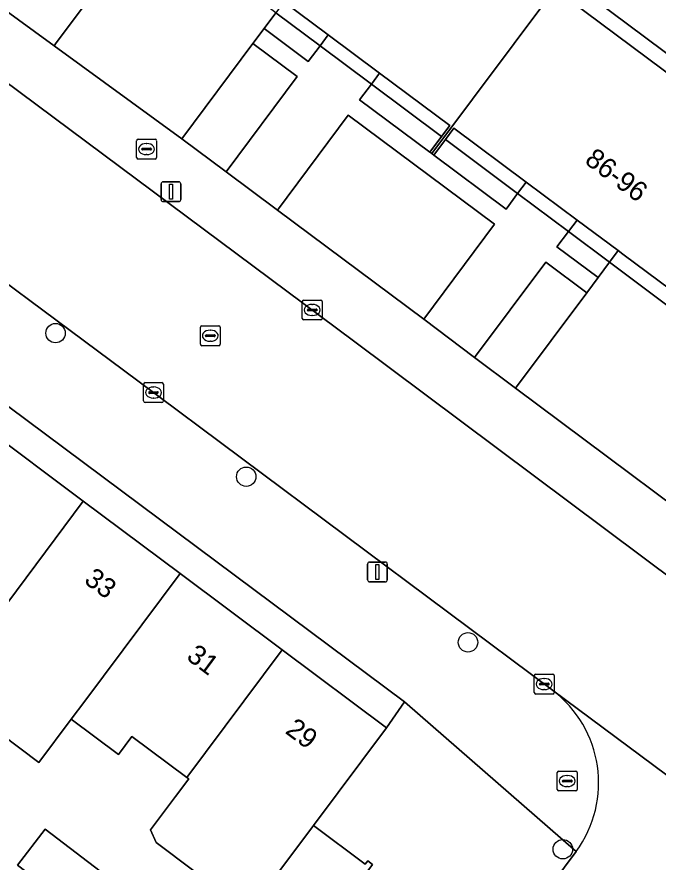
# Model space of a CAD drawing. Extents: x 160023 to 161302, y 384750 to 385707.
# Drawn here: x 160316.93 to 160349.26, y 385258.63 to 385301.25 of the extents above; entities that cross this region are included whole.
import ezdxf

# ---------------------------------------------------------------- set-up
doc = ezdxf.new("R2010")
doc.units = 0
for name, color, linetype in [('IMGEO_Boom', 7, 'Continuous'), ('IMGEO_Brandkraan', 7, 'Continuous'), ('IMGEO_Erf', 7, 'Continuous'), ('IMGEO_Groenvoorziening', 7, 'Continuous'), ('IMGEO_Haag', 7, 'Continuous'), ('IMGEO_Kolk', 7, 'Continuous'), ('IMGEO_Lichtmast', 7, 'Continuous'), ('IMGEO_Pand', 7, 'Continuous'), ('IMGEO_Pand_nummerreeks', 7, 'Continuous'), ('IMGEO_Rijbaan_lokaal_gesloten', 7, 'Continuous'), ('IMGEO_Rijbaan_lokaal_open', 7, 'Continuous'), ('IMGEO_Rioolput', 7, 'Continuous'), ('IMGEO_Voetpad_open', 7, 'Continuous')]:
    doc.layers.add(name, color=color, linetype=linetype)

msp = doc.modelspace()

# ---------------------------------------------------------------- linework, layer by layer
at = {"layer": 'IMGEO_Boom'}
for centre in [(160318.877, 385285.302), (160328.493, 385278.063), (160339.675, 385269.709), (160344.457, 385259.275)]:
    msp.add_circle(centre, 0.489, dxfattribs=at)
at = {"layer": 'IMGEO_Brandkraan'}
for p, q in [((160323.042, 385295.083), (160323.894, 385295.083)), ((160322.967, 385294.157), (160322.967, 385295.009)), ((160323.269, 385294.626), (160323.667, 385294.626)), ((160323.455, 385294.863), (160323.48, 385294.863)), ((160323.968, 385295.009), (160323.968, 385294.157)), ((160323.226, 385294.577), (160323.226, 385294.589)), ((160323.664, 385294.54), (160323.266, 385294.54)), ((160323.478, 385294.303), (160323.453, 385294.303)), ((160323.71, 385294.589), (160323.71, 385294.577)), ((160323.894, 385294.083), (160323.042, 385294.083)), ((160344.178, 385262.29), (160344.178, 385263.142)), ((160344.253, 385263.216), (160345.105, 385263.216)), ((160345.179, 385263.142), (160345.179, 385262.29)), ((160344.437, 385262.71), (160344.437, 385262.722)), ((160344.875, 385262.673), (160344.477, 385262.673)), ((160344.48, 385262.759), (160344.878, 385262.759)), ((160344.666, 385262.996), (160344.691, 385262.996)), ((160344.921, 385262.722), (160344.921, 385262.71)), ((160345.105, 385262.216), (160344.253, 385262.216)), ((160344.689, 385262.436), (160344.664, 385262.436))]:
    msp.add_line(p, q, dxfattribs=at)
for points in [[(160323.042, 385295.083), (160323.894, 385295.083)], [(160322.967, 385294.157), (160322.967, 385295.009)], [(160323.968, 385295.009), (160323.968, 385294.157)], [(160323.894, 385294.083), (160323.042, 385294.083)], [(160344.178, 385262.29), (160344.178, 385263.142)], [(160344.253, 385263.216), (160345.105, 385263.216)], [(160345.179, 385263.142), (160345.179, 385262.29)], [(160345.105, 385262.216), (160344.253, 385262.216)]]:
    msp.add_lwpolyline(points, dxfattribs=at)
for centre, radius, start, end in [((160323.044, 385295.007), 0.0765, 91.552, 178.448), ((160323.044, 385295.007), 0.0765, 91.552, 178.448), ((160323.892, 385295.007), 0.0765, 1.552, 88.448), ((160323.892, 385295.007), 0.0765, 1.552, 88.448), ((160323.266, 385294.586), 0.0403, 85.8775, 175.7526), ((160323.671, 385294.588), 0.0386, 1.7309, 96.639), ((160323.263, 385294.576), 0.0366, 178.938, 274.7102), ((160323.667, 385294.583), 0.043, 264.8664, 352.4533), ((160323.044, 385294.159), 0.0765, 181.552, 268.448), ((160323.044, 385294.159), 0.0765, 181.552, 268.448), ((160323.892, 385294.159), 0.0765, 271.552, 358.448), ((160323.892, 385294.159), 0.0765, 271.552, 358.448), ((160344.255, 385263.14), 0.0765, 91.552, 178.448), ((160344.255, 385263.14), 0.0765, 91.552, 178.448), ((160345.103, 385263.14), 0.0765, 1.552, 88.448), ((160345.103, 385263.14), 0.0765, 1.552, 88.448), ((160344.477, 385262.719), 0.0403, 85.8775, 175.7526), ((160344.474, 385262.709), 0.0366, 178.938, 274.7102), ((160344.878, 385262.716), 0.043, 264.8664, 352.4533), ((160344.882, 385262.721), 0.0386, 1.7309, 96.639), ((160344.255, 385262.292), 0.0765, 181.552, 268.448), ((160344.255, 385262.292), 0.0765, 181.552, 268.448), ((160345.103, 385262.292), 0.0765, 271.552, 358.448), ((160345.103, 385262.292), 0.0765, 271.552, 358.448)]:
    msp.add_arc(centre, radius, start, end, dxfattribs=at)
for centre, major_axis, ratio, start_param, end_param in [((160323.454, 385294.583), (-0.387, 0.002), 0.722429, 4.712389, 7.853982), ((160323.479, 385294.583), (-0.39, 0.002), 0.717154, 1.570796, 4.712389), ((160344.665, 385262.716), (-0.387, 0.002), 0.722429, 4.712389, 7.853982), ((160344.69, 385262.716), (-0.39, 0.002), 0.717154, 1.570796, 4.712389)]:
    msp.add_ellipse(centre, major_axis=major_axis, ratio=ratio, start_param=start_param, end_param=end_param, dxfattribs=at)
at = {"layer": 'IMGEO_Erf'}
for points in [[(160305.132, 385288.141), (160310.108, 385284.424), (160315.187, 385280.629), (160320.269, 385276.833), (160325.158, 385273.181), (160330.307, 385269.334), (160335.568, 385265.404), (160336.475, 385266.714), (160306.008, 385289.412)], [(160316.967, 385258.465), (160318.351, 385260.286), (160321.766, 385257.69), (160320.382, 385255.869)]]:
    msp.add_lwpolyline(points, close=True, dxfattribs=at)
msp.add_lwpolyline([(160327.753, 385256.762), (160323.944, 385259.608), (160323.669, 385260.255), (160324.93, 385261.94), (160325.592, 385262.825), (160325.498, 385262.895), (160322.725, 385264.967), (160322.047, 385264.059), (160319.67, 385265.835), (160318.042, 385263.656), (160313.154, 385267.307)], dxfattribs=at)
at = {"layer": 'IMGEO_Groenvoorziening'}
msp.add_lwpolyline([(160312.211, 385304.595), (160318.811, 385299.794), (160318.917, 385299.936), (160322.466, 385304.695), (160313.546, 385311.669)], dxfattribs=at)
for points in [[(160332.215, 385299.791), (160332.629, 385300.346), (160330.397, 385302.01), (160329.983, 385301.454)], [(160329.983, 385301.454), (160329.39, 385300.658), (160331.621, 385298.995), (160332.215, 385299.791)], [(160327.484, 385293.444), (160331.059, 385298.241), (160328.828, 385299.904), (160325.253, 385295.108)], [(160335.219, 385298.415), (160334.805, 385297.862), (160338.342, 385295.227), (160338.754, 385295.78)], [(160334.805, 385297.862), (160334.21, 385297.066), (160337.752, 385294.436), (160338.342, 385295.227)], [(160341.017, 385290.79), (160333.636, 385296.292), (160330.067, 385291.504), (160337.448, 385286.002)], [(160338.543, 385295.063), (160342.176, 385292.346), (160342.606, 385292.923), (160338.969, 385295.634)], [(160338.543, 385295.063), (160337.96, 385294.281), (160341.593, 385291.563), (160342.176, 385292.346)], [(160345.176, 385291.006), (160344.743, 385290.426), (160346.813, 385288.878), (160347.248, 385289.462)], [(160344.743, 385290.426), (160344.162, 385289.647), (160346.234, 385288.103), (160346.813, 385288.878)], [(160345.662, 385287.338), (160343.592, 385288.882), (160340.004, 385284.069), (160342.067, 385282.531)]]:
    msp.add_lwpolyline(points, close=True, dxfattribs=at)
at = {"layer": 'IMGEO_Haag'}
for points in [[(160327.484, 385293.444), (160331.059, 385298.241), (160328.828, 385299.904), (160325.253, 385295.108)], [(160341.017, 385290.79), (160333.636, 385296.292), (160330.067, 385291.504), (160337.448, 385286.002)], [(160345.662, 385287.338), (160343.592, 385288.882), (160340.004, 385284.069), (160342.067, 385282.531)]]:
    msp.add_lwpolyline(points, close=True, dxfattribs=at)
at = {"layer": 'IMGEO_Kolk'}
for p, q in [((160331.394, 385286.972), (160332.246, 385286.972)), ((160331.319, 385286.046), (160331.319, 385286.898)), ((160331.621, 385286.515), (160332.019, 385286.515)), ((160331.807, 385286.752), (160331.832, 385286.752)), ((160332.32, 385286.898), (160332.32, 385286.046)), ((160331.578, 385286.466), (160331.578, 385286.478)), ((160332.016, 385286.429), (160331.618, 385286.429)), ((160331.83, 385286.192), (160331.805, 385286.192)), ((160332.062, 385286.478), (160332.062, 385286.466)), ((160332.246, 385285.972), (160331.394, 385285.972)), ((160323.316, 385281.881), (160323.316, 385282.733)), ((160323.391, 385282.807), (160324.243, 385282.807)), ((160324.317, 385282.733), (160324.317, 385281.881)), ((160323.575, 385282.301), (160323.575, 385282.313)), ((160324.013, 385282.264), (160323.615, 385282.264)), ((160323.618, 385282.35), (160324.016, 385282.35)), ((160323.804, 385282.587), (160323.829, 385282.587)), ((160324.059, 385282.313), (160324.059, 385282.301)), ((160323.827, 385282.027), (160323.802, 385282.027)), ((160324.243, 385281.807), (160323.391, 385281.807)), ((160343.018, 385267.178), (160343.018, 385268.03)), ((160343.093, 385268.104), (160343.945, 385268.104)), ((160343.506, 385267.884), (160343.531, 385267.884)), ((160344.019, 385268.03), (160344.019, 385267.178)), ((160343.277, 385267.598), (160343.277, 385267.61)), ((160343.715, 385267.561), (160343.317, 385267.561)), ((160343.32, 385267.647), (160343.718, 385267.647)), ((160343.761, 385267.61), (160343.761, 385267.598)), ((160343.945, 385267.104), (160343.093, 385267.104)), ((160343.529, 385267.324), (160343.504, 385267.324))]:
    msp.add_line(p, q, dxfattribs=at)
for points in [[(160331.394, 385286.972), (160332.246, 385286.972)], [(160331.319, 385286.046), (160331.319, 385286.898)], [(160332.32, 385286.898), (160332.32, 385286.046)], [(160332.246, 385285.972), (160331.394, 385285.972)], [(160323.316, 385281.881), (160323.316, 385282.733)], [(160323.391, 385282.807), (160324.243, 385282.807)], [(160324.317, 385282.733), (160324.317, 385281.881)], [(160324.243, 385281.807), (160323.391, 385281.807)], [(160343.018, 385267.178), (160343.018, 385268.03)], [(160343.093, 385268.104), (160343.945, 385268.104)], [(160344.019, 385268.03), (160344.019, 385267.178)], [(160343.945, 385267.104), (160343.093, 385267.104)]]:
    msp.add_lwpolyline(points, dxfattribs=at)
for centre, radius, start, end in [((160331.396, 385286.896), 0.0765, 91.552, 178.448), ((160331.396, 385286.896), 0.0765, 91.552, 178.448), ((160332.244, 385286.896), 0.0765, 1.552, 88.448), ((160332.244, 385286.896), 0.0765, 1.552, 88.448), ((160331.618, 385286.475), 0.0403, 85.8775, 175.7526), ((160332.023, 385286.477), 0.0386, 1.7309, 96.639), ((160331.615, 385286.465), 0.0366, 178.938, 274.7102), ((160332.019, 385286.472), 0.043, 264.8664, 352.4533), ((160331.396, 385286.048), 0.0765, 181.552, 268.448), ((160331.396, 385286.048), 0.0765, 181.552, 268.448), ((160332.244, 385286.048), 0.0765, 271.552, 358.448), ((160332.244, 385286.048), 0.0765, 271.552, 358.448), ((160323.393, 385282.731), 0.0765, 91.552, 178.448), ((160323.393, 385282.731), 0.0765, 91.552, 178.448), ((160324.241, 385282.731), 0.0765, 1.552, 88.448), ((160324.241, 385282.731), 0.0765, 1.552, 88.448), ((160323.615, 385282.31), 0.0403, 85.8775, 175.7526), ((160323.612, 385282.3), 0.0366, 178.938, 274.7102), ((160324.016, 385282.307), 0.043, 264.8664, 352.4533), ((160324.02, 385282.312), 0.0386, 1.7309, 96.639), ((160323.393, 385281.883), 0.0765, 181.552, 268.448), ((160323.393, 385281.883), 0.0765, 181.552, 268.448), ((160324.241, 385281.883), 0.0765, 271.552, 358.448), ((160324.241, 385281.883), 0.0765, 271.552, 358.448), ((160343.095, 385268.028), 0.0765, 91.552, 178.448), ((160343.095, 385268.028), 0.0765, 91.552, 178.448), ((160343.943, 385268.028), 0.0765, 1.552, 88.448), ((160343.943, 385268.028), 0.0765, 1.552, 88.448), ((160343.317, 385267.607), 0.0403, 85.8775, 175.7526), ((160343.314, 385267.597), 0.0366, 178.938, 274.7102), ((160343.718, 385267.604), 0.043, 264.8664, 352.4533), ((160343.722, 385267.609), 0.0386, 1.7309, 96.639), ((160343.095, 385267.18), 0.0765, 181.552, 268.448), ((160343.095, 385267.18), 0.0765, 181.552, 268.448), ((160343.943, 385267.18), 0.0765, 271.552, 358.448), ((160343.943, 385267.18), 0.0765, 271.552, 358.448)]:
    msp.add_arc(centre, radius, start, end, dxfattribs=at)
for centre, major_axis, ratio, start_param, end_param in [((160331.806, 385286.472), (-0.387, 0.002), 0.722429, 4.712389, 7.853982), ((160331.831, 385286.472), (-0.39, 0.002), 0.717154, 1.570796, 4.712389), ((160323.803, 385282.307), (-0.387, 0.002), 0.722429, 4.712389, 7.853982), ((160323.828, 385282.307), (-0.39, 0.002), 0.717154, 1.570796, 4.712389), ((160343.505, 385267.604), (-0.387, 0.002), 0.722429, 4.712389, 7.853982), ((160343.53, 385267.604), (-0.39, 0.002), 0.717154, 1.570796, 4.712389)]:
    msp.add_ellipse(centre, major_axis=major_axis, ratio=ratio, start_param=start_param, end_param=end_param, dxfattribs=at)
at = {"layer": 'IMGEO_Lichtmast'}
for p, q in [((160324.303, 385292.934), (160325.093, 385292.934)), ((160325.093, 385292.934), (160324.303, 385292.934)), ((160324.203, 385292.034), (160324.203, 385292.834)), ((160324.203, 385292.834), (160324.203, 385292.034)), ((160325.193, 385292.834), (160325.193, 385292.034)), ((160325.193, 385292.034), (160325.193, 385292.834)), ((160325.093, 385291.934), (160324.303, 385291.934)), ((160324.303, 385291.934), (160325.093, 385291.934)), ((160334.714, 385273.76), (160335.504, 385273.76)), ((160335.504, 385273.76), (160334.714, 385273.76)), ((160334.614, 385272.86), (160334.614, 385273.66)), ((160334.614, 385273.66), (160334.614, 385272.86)), ((160335.604, 385273.66), (160335.604, 385272.86)), ((160335.604, 385272.86), (160335.604, 385273.66)), ((160335.504, 385272.76), (160334.714, 385272.76)), ((160334.714, 385272.76), (160335.504, 385272.76))]:
    msp.add_line(p, q, dxfattribs=at)
for points in [[(160324.623, 385292.809), (160324.773, 385292.809), (160324.773, 385292.059), (160324.623, 385292.059), (160324.623, 385292.809)], [(160335.034, 385273.635), (160335.184, 385273.635), (160335.184, 385272.885), (160335.034, 385272.885), (160335.034, 385273.635)]]:
    msp.add_lwpolyline(points, dxfattribs=at)
for centre, start, end in [((160324.303, 385292.834), 90, 180), ((160324.303, 385292.834), 90, 180), ((160325.093, 385292.834), 0, 90), ((160325.093, 385292.834), 360, 90), ((160324.303, 385292.034), 180, 270), ((160324.303, 385292.034), 180, 270), ((160325.093, 385292.034), 270, 0), ((160325.093, 385292.034), 270, 0), ((160334.714, 385273.66), 90, 180), ((160334.714, 385273.66), 90, 180), ((160335.504, 385273.66), 0, 90), ((160335.504, 385273.66), 360, 90), ((160334.714, 385272.86), 180, 270), ((160334.714, 385272.86), 180, 270), ((160335.504, 385272.86), 270, 0), ((160335.504, 385272.86), 270, 0)]:
    msp.add_arc(centre, 0.1, start, end, dxfattribs=at)
at = {"layer": 'IMGEO_Pand'}
for points in [[(160329.511, 385313.511), (160329.975, 385314.134), (160329.671, 385314.36), (160325.396, 385308.625), (160323.007, 385305.421), (160323.271, 385305.224), (160323.86, 385306.015), (160324.276, 385306.573), (160330.397, 385302.01), (160332.629, 385300.346), (160335.219, 385298.415), (160338.754, 385295.78), (160338.342, 385295.227), (160337.752, 385294.436), (160337.856, 385294.359), (160344.055, 385302.669)], [(160358.796, 385291.679), (160344.055, 385302.669), (160337.856, 385294.359), (160337.96, 385294.281), (160338.543, 385295.063), (160338.969, 385295.634), (160342.606, 385292.923), (160345.176, 385291.006), (160347.248, 385289.462), (160347.481, 385289.288), (160353.426, 385284.856), (160352.984, 385284.263), (160352.387, 385283.462), (160352.567, 385283.328)], [(160310.398, 385274.218), (160310.537, 385274.114), (160309.839, 385273.179), (160312.141, 385271.459), (160312.834, 385272.387), (160315.475, 385270.414), (160320.269, 385276.833), (160315.187, 385280.629)], [(160325.158, 385273.181), (160320.269, 385276.833), (160315.475, 385270.414), (160313.154, 385267.307), (160318.042, 385263.656), (160319.67, 385265.835), (160320.348, 385266.743)], [(160330.307, 385269.334), (160325.158, 385273.181), (160320.348, 385266.743), (160319.67, 385265.835), (160322.047, 385264.059), (160322.725, 385264.967), (160325.498, 385262.895)], [(160335.568, 385265.404), (160330.307, 385269.334), (160325.498, 385262.895), (160325.592, 385262.825), (160324.93, 385261.94), (160323.669, 385260.255), (160323.944, 385259.608), (160327.753, 385256.762), (160328.756, 385256.52), (160329.954, 385258.163), (160330.083, 385258.067), (160331.882, 385260.47)], [(160316.967, 385258.465), (160320.382, 385255.869), (160321.766, 385257.69), (160318.351, 385260.286)], [(160334.868, 385258.513), (160334.627, 385258.693), (160334.496, 385258.518), (160331.882, 385260.47), (160330.083, 385258.067), (160329.954, 385258.163), (160328.756, 385256.52), (160328.264, 385255.838), (160324.439, 385250.718), (160324.186, 385250.907), (160320.956, 385253.32), (160320.79, 385253.098), (160324.991, 385250), (160327.383, 385248.236), (160327.561, 385248.475), (160327.439, 385248.567), (160328.509, 385250)]]:
    msp.add_lwpolyline(points, close=True, dxfattribs=at)
at = {"layer": 'IMGEO_Rijbaan_lokaal_gesloten'}
msp.add_lwpolyline([(160323.03, 385282.896), (160343.93, 385267.299), (160357.361, 385257.313), (160367.132, 385250), (160375.681, 385243.601), (160380.549, 385250.106), (160353.887, 385269.963), (160333.903, 385284.92), (160316.228, 385298.079), (160311.4, 385291.54)], close=True, dxfattribs=at)
at = {"layer": 'IMGEO_Rijbaan_lokaal_open'}
for points in [[(160357.361, 385257.313), (160343.93, 385267.299)], [(160345.124, 385259.161), (160343.367, 385256.794), (160338.325, 385250), (160324.865, 385231.862), (160302.789, 385202.19), (160297.606, 385195.246), (160297.273, 385194.799), (160287.288, 385181.422), (160281.717, 385173.855)]]:
    msp.add_lwpolyline(points, dxfattribs=at)
msp.add_arc((160340.412, 385262.626), 5.849, 323.6678, 53.0259, dxfattribs=at)
at = {"layer": 'IMGEO_Rioolput'}
for p, q in [((160326.255, 385285.671), (160327.107, 385285.671)), ((160326.18, 385284.745), (160326.18, 385285.597)), ((160326.668, 385285.451), (160326.693, 385285.451)), ((160327.181, 385285.597), (160327.181, 385284.745)), ((160326.439, 385285.165), (160326.439, 385285.177)), ((160326.877, 385285.128), (160326.479, 385285.128)), ((160326.482, 385285.214), (160326.88, 385285.214)), ((160326.691, 385284.891), (160326.666, 385284.891)), ((160326.923, 385285.177), (160326.923, 385285.165)), ((160327.107, 385284.671), (160326.255, 385284.671))]:
    msp.add_line(p, q, dxfattribs=at)
for points in [[(160326.255, 385285.671), (160327.107, 385285.671)], [(160326.18, 385284.745), (160326.18, 385285.597)], [(160327.181, 385285.597), (160327.181, 385284.745)], [(160327.107, 385284.671), (160326.255, 385284.671)]]:
    msp.add_lwpolyline(points, dxfattribs=at)
for centre, radius, start, end in [((160326.257, 385285.595), 0.0765, 91.552, 178.448), ((160326.257, 385285.595), 0.0765, 91.552, 178.448), ((160327.105, 385285.595), 0.0765, 1.552, 88.448), ((160327.105, 385285.595), 0.0765, 1.552, 88.448), ((160326.479, 385285.174), 0.0403, 85.8775, 175.7526), ((160326.476, 385285.164), 0.0366, 178.938, 274.7102), ((160326.88, 385285.171), 0.043, 264.8664, 352.4533), ((160326.884, 385285.176), 0.0386, 1.7309, 96.639), ((160326.257, 385284.747), 0.0765, 181.552, 268.448), ((160326.257, 385284.747), 0.0765, 181.552, 268.448), ((160327.105, 385284.747), 0.0765, 271.552, 358.448), ((160327.105, 385284.747), 0.0765, 271.552, 358.448)]:
    msp.add_arc(centre, radius, start, end, dxfattribs=at)
for centre, major_axis, ratio, start_param, end_param in [((160326.667, 385285.171), (-0.387, 0.002), 0.722429, 4.712389, 7.853982), ((160326.692, 385285.171), (-0.39, 0.002), 0.717154, 1.570796, 4.712389)]:
    msp.add_ellipse(centre, major_axis=major_axis, ratio=ratio, start_param=start_param, end_param=end_param, dxfattribs=at)
at = {"layer": 'IMGEO_Voetpad_open'}
for points in [[(160394.21, 385269.049), (160339.974, 385309.507), (160321.516, 385323.274), (160320.296, 385321.498), (160328.67, 385315.311), (160324.315, 385309.421), (160325.396, 385308.625), (160329.671, 385314.36), (160329.975, 385314.134), (160388.692, 385270.335)], [(160371.677, 385260.495), (160369.507, 385262.112), (160366.883, 385264.049), (160359.618, 385269.465), (160356.935, 385271.446), (160354.867, 385272.988), (160342.067, 385282.531), (160340.004, 385284.069), (160337.448, 385286.002), (160330.067, 385291.504), (160327.484, 385293.444), (160325.253, 385295.108), (160318.811, 385299.794), (160312.211, 385304.595), (160308.844, 385305.664)], [(160311.165, 385301.848), (160313.407, 385300.179), (160316.228, 385298.079), (160333.903, 385284.92), (160353.887, 385269.963), (160380.549, 385250.106), (160380.691, 385250), (160383.33, 385248.034), (160387.482, 385245.014), (160388.218, 385244.48), (160388.547, 385243.785), (160388.572, 385242.838)], [(160323.03, 385282.896), (160311.4, 385291.54), (160308.557, 385293.653), (160301.992, 385298.533)], [(160298.828, 385294.739), (160302.57, 385291.996), (160306.008, 385289.412), (160336.475, 385266.714), (160345.124, 385259.161)], [(160343.93, 385267.299), (160323.03, 385282.896)], [(160343.367, 385256.794), (160345.124, 385259.161), (160336.475, 385266.714), (160335.568, 385265.404), (160331.882, 385260.47), (160334.496, 385258.518), (160334.627, 385258.693), (160334.868, 385258.513), (160328.509, 385250), (160327.439, 385248.567), (160327.561, 385248.475), (160328.902, 385247.492)]]:
    msp.add_lwpolyline(points, dxfattribs=at)
for points in [[(160358.796, 385291.679), (160373.594, 385280.647), (160388.24, 385269.728), (160388.692, 385270.335), (160329.975, 385314.134), (160329.511, 385313.511), (160344.055, 385302.669)], [(160329.983, 385301.454), (160323.86, 385306.015), (160323.271, 385305.224), (160323.007, 385305.421), (160322.466, 385304.695), (160318.917, 385299.936), (160318.811, 385299.794), (160325.253, 385295.108), (160328.828, 385299.904), (160329.39, 385300.658)], [(160333.636, 385296.292), (160341.017, 385290.79), (160337.448, 385286.002), (160340.004, 385284.069), (160343.592, 385288.882), (160345.662, 385287.338), (160346.234, 385288.103), (160344.162, 385289.647), (160344.743, 385290.426), (160342.176, 385292.346), (160341.593, 385291.563), (160337.96, 385294.281), (160337.856, 385294.359), (160337.752, 385294.436), (160334.21, 385297.066), (160334.805, 385297.862), (160332.215, 385299.791), (160331.621, 385298.995), (160329.39, 385300.658), (160328.828, 385299.904), (160331.059, 385298.241), (160327.484, 385293.444), (160330.067, 385291.504)], [(160334.805, 385297.862), (160335.219, 385298.415), (160332.629, 385300.346), (160332.215, 385299.791)], [(160344.743, 385290.426), (160345.176, 385291.006), (160342.606, 385292.923), (160342.176, 385292.346)], [(160347.481, 385289.288), (160347.248, 385289.462), (160346.813, 385288.878), (160352.984, 385284.263), (160353.426, 385284.856)], [(160353.355, 385284.011), (160352.746, 385283.194), (160352.567, 385283.328), (160352.387, 385283.462), (160352.984, 385284.263), (160346.813, 385288.878), (160346.234, 385288.103), (160345.662, 385287.338), (160342.067, 385282.531), (160354.867, 385272.988), (160358.446, 385277.789), (160359.026, 385278.568), (160359.613, 385279.356)]]:
    msp.add_lwpolyline(points, close=True, dxfattribs=at)
msp.add_arc((160340.412, 385262.626), 5.849, 323.6678, 53.0259, dxfattribs=at)

# ---------------------------------------------------------------- texts
at = {"layer": 'IMGEO_Pand_nummerreeks'}
for s, rotation, p in [('86-96', 323.2963, (160345.502, 385293.907)), ('33', 323.239, (160320.262, 385272.744)), ('31', 323.239, (160325.424, 385268.887)), ('29', 323.239, (160330.407, 385265.165))]:
    msp.add_text(s, height=1, rotation=rotation, dxfattribs=at).set_placement(p)

doc.saveas('drawing.dxf')
